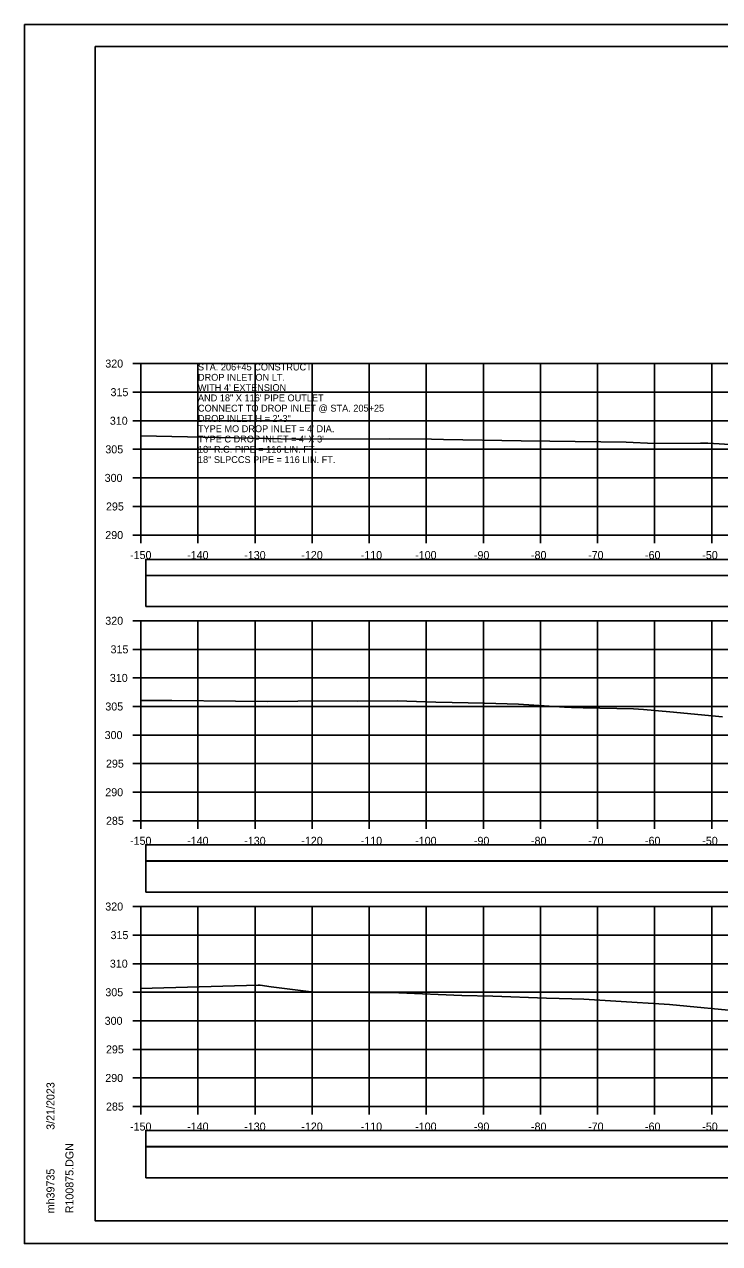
# Model space of a CAD drawing. Extents: x 1368122 to 1710785, y 373130 to 557566.
# Drawn here: x 1369851.8 to 1369973.6, y 374197 to 374410.4 of the extents above; entities that cross this region are included whole.
import ezdxf

# ---------------------------------------------------------------- set-up
doc = ezdxf.new("R2010")
doc.units = 0
for name, color, linetype in [('R_Axis', 7, 'Continuous'), ('R_Axis Annot', 7, 'Continuous'), ('R_Border', 7, 'Continuous'), ('R_Exist Surface', 7, 'Continuous'), ('R_Grid', 7, 'Continuous'), ('R_No Plot', 7, 'Continuous'), ('R_Water Annot', 7, 'Continuous')]:
    doc.layers.add(name, color=color, linetype=linetype)

msp = doc.modelspace()

# ---------------------------------------------------------------- linework, layer by layer
for points in [[(1369873.09, 374313.94), (1370171.39, 374313.94), (1370171.39, 374316.75), (1369873.09, 374316.75)], [(1369873.09, 374308.52), (1370171.39, 374308.52), (1370171.39, 374313.94), (1369873.09, 374313.94)], [(1369873.09, 374263.99), (1370171.39, 374263.99), (1370171.39, 374266.81), (1369873.09, 374266.81)], [(1369873.09, 374258.52), (1370171.39, 374258.52), (1370171.39, 374263.94), (1369873.09, 374263.94)], [(1369873.09, 374213.99), (1370171.39, 374213.99), (1370171.39, 374216.81), (1369873.09, 374216.81)], [(1369873.09, 374208.52), (1370171.39, 374208.52), (1370171.39, 374213.94), (1369873.09, 374213.94)]]:
    msp.add_lwpolyline(points, close=True)
at = {"layer": 'R_Axis'}
for p, q in [((1369870.84, 374351), (1369872.24, 374351)), ((1369872.24, 374321), (1369872.24, 374351)), ((1369870.84, 374346), (1369872.24, 374346)), ((1369870.84, 374341), (1369872.24, 374341)), ((1369870.84, 374336), (1369872.24, 374336)), ((1369870.84, 374331), (1369872.24, 374331)), ((1369870.84, 374326), (1369872.24, 374326)), ((1369870.84, 374321), (1369872.24, 374321)), ((1369872.24, 374321), (1370172.24, 374321)), ((1369872.24, 374319.6), (1369872.24, 374321)), ((1369882.24, 374319.6), (1369882.24, 374321)), ((1369892.24, 374319.6), (1369892.24, 374321)), ((1369902.24, 374319.6), (1369902.24, 374321)), ((1369912.24, 374319.6), (1369912.24, 374321)), ((1369922.24, 374319.6), (1369922.24, 374321)), ((1369932.24, 374319.6), (1369932.24, 374321)), ((1369942.24, 374319.6), (1369942.24, 374321)), ((1369952.24, 374319.6), (1369952.24, 374321)), ((1369962.24, 374319.6), (1369962.24, 374321)), ((1369972.24, 374319.6), (1369972.24, 374321)), ((1369870.84, 374306), (1369872.24, 374306)), ((1369872.24, 374271), (1369872.24, 374306)), ((1369870.84, 374301), (1369872.24, 374301)), ((1369870.84, 374296), (1369872.24, 374296)), ((1369870.84, 374291), (1369872.24, 374291)), ((1369870.84, 374286), (1369872.24, 374286)), ((1369870.84, 374281), (1369872.24, 374281)), ((1369870.84, 374276), (1369872.24, 374276)), ((1369870.84, 374271), (1369872.24, 374271)), ((1369872.24, 374271), (1370172.24, 374271)), ((1369872.24, 374269.6), (1369872.24, 374271)), ((1369882.24, 374269.6), (1369882.24, 374271)), ((1369892.24, 374269.6), (1369892.24, 374271)), ((1369902.24, 374269.6), (1369902.24, 374271)), ((1369912.24, 374269.6), (1369912.24, 374271)), ((1369922.24, 374269.6), (1369922.24, 374271)), ((1369932.24, 374269.6), (1369932.24, 374271)), ((1369942.24, 374269.6), (1369942.24, 374271)), ((1369952.24, 374269.6), (1369952.24, 374271)), ((1369962.24, 374269.6), (1369962.24, 374271)), ((1369972.24, 374269.6), (1369972.24, 374271)), ((1369870.84, 374256), (1369872.24, 374256)), ((1369872.24, 374221), (1369872.24, 374256)), ((1369870.84, 374251), (1369872.24, 374251)), ((1369870.84, 374246), (1369872.24, 374246)), ((1369870.84, 374241), (1369872.24, 374241)), ((1369870.84, 374236), (1369872.24, 374236)), ((1369870.84, 374231), (1369872.24, 374231)), ((1369870.84, 374226), (1369872.24, 374226)), ((1369870.84, 374221), (1369872.24, 374221)), ((1369872.24, 374221), (1370172.24, 374221)), ((1369872.24, 374219.6), (1369872.24, 374221)), ((1369882.24, 374219.6), (1369882.24, 374221)), ((1369892.24, 374219.6), (1369892.24, 374221)), ((1369902.24, 374219.6), (1369902.24, 374221)), ((1369912.24, 374219.6), (1369912.24, 374221)), ((1369922.24, 374219.6), (1369922.24, 374221)), ((1369932.24, 374219.6), (1369932.24, 374221)), ((1369942.24, 374219.6), (1369942.24, 374221)), ((1369952.24, 374219.6), (1369952.24, 374221)), ((1369962.24, 374219.6), (1369962.24, 374221)), ((1369972.24, 374219.6), (1369972.24, 374221))]:
    msp.add_line(p, q, dxfattribs=at)
at = {"layer": 'R_Border'}
for p, q in [((1369864.24, 374406.46), (1370180.42, 374406.46)), ((1369864.24, 374201), (1369864.24, 374406.46)), ((1369864.24, 374201), (1369864.24, 374201)), ((1370180.42, 374201), (1369864.24, 374201))]:
    msp.add_line(p, q, dxfattribs=at)
at = {"layer": 'R_Exist Surface'}
for points in [[(1369872.24, 374338.36), (1369899.5, 374337.77), (1369899.92, 374337.76), (1369900.1, 374337.76), (1369900.45, 374337.76), (1369915.81, 374337.83), (1369923.14, 374337.76), (1369925.28, 374337.73), (1369938.84, 374337.51), (1369943.87, 374337.45), (1369957.22, 374337.23), (1369962.23, 374337.01), (1369970.28, 374337.09), (1369970.85, 374337.1), (1369971.09, 374337.1), (1369971.58, 374337.06), (1369976.46, 374336.8)], [(1369872.24, 374292.05), (1369877.69, 374292.05), (1369888.84, 374291.93), (1369894.38, 374291.86), (1369899.72, 374291.93), (1369902.23, 374291.98), (1369910.18, 374291.93), (1369917.16, 374291.98), (1369923.9, 374291.73), (1369932.45, 374291.56), (1369938.41, 374291.43), (1369946.47, 374290.9), (1369947.11, 374290.87), (1369947.7, 374290.85), (1369949.71, 374290.78), (1369958.52, 374290.57), (1369960.26, 374290.48), (1369964.91, 374290.05), (1369974.11, 374289.22)], [(1369872.24, 374241.65), (1369874.24, 374241.71), (1369892.77, 374242.25), (1369893.12, 374242.21), (1369895.09, 374241.96), (1369901.14, 374241.19), (1369902.1, 374241.08), (1369917.42, 374240.88), (1369928.44, 374240.46), (1369933.9, 374240.33), (1369943.31, 374239.99), (1369947.74, 374239.85), (1369949.81, 374239.78), (1369955.42, 374239.42), (1369964.85, 374238.87), (1369967.85, 374238.57), (1369975.19, 374237.89)]]:
    msp.add_lwpolyline(points, dxfattribs=at)
at = {"layer": 'R_Grid'}
for p, q in [((1369872.24, 374351), (1370172.24, 374351)), ((1369872.24, 374321), (1369872.24, 374351)), ((1369882.24, 374321), (1369882.24, 374351)), ((1369892.24, 374321), (1369892.24, 374351)), ((1369902.24, 374321), (1369902.24, 374351)), ((1369912.24, 374321), (1369912.24, 374351)), ((1369922.24, 374321), (1369922.24, 374351)), ((1369932.24, 374321), (1369932.24, 374351)), ((1369942.24, 374321), (1369942.24, 374351)), ((1369952.24, 374321), (1369952.24, 374351)), ((1369962.24, 374321), (1369962.24, 374351)), ((1369972.24, 374321), (1369972.24, 374351)), ((1369872.24, 374346), (1370172.24, 374346)), ((1369872.24, 374341), (1370172.24, 374341)), ((1369872.24, 374336), (1370172.24, 374336)), ((1369872.24, 374331), (1370172.24, 374331)), ((1369872.24, 374326), (1370172.24, 374326)), ((1369872.24, 374321), (1370172.24, 374321)), ((1369872.24, 374306), (1370172.24, 374306)), ((1369872.24, 374271), (1369872.24, 374306)), ((1369882.24, 374271), (1369882.24, 374306)), ((1369892.24, 374271), (1369892.24, 374306)), ((1369902.24, 374271), (1369902.24, 374306)), ((1369912.24, 374271), (1369912.24, 374306)), ((1369922.24, 374271), (1369922.24, 374306)), ((1369932.24, 374271), (1369932.24, 374306)), ((1369942.24, 374271), (1369942.24, 374306)), ((1369952.24, 374271), (1369952.24, 374306)), ((1369962.24, 374271), (1369962.24, 374306)), ((1369972.24, 374271), (1369972.24, 374306)), ((1369872.24, 374301), (1370172.24, 374301)), ((1369872.24, 374296), (1370172.24, 374296)), ((1369872.24, 374291), (1370172.24, 374291)), ((1369872.24, 374286), (1370172.24, 374286)), ((1369872.24, 374281), (1370172.24, 374281)), ((1369872.24, 374276), (1370172.24, 374276)), ((1369872.24, 374271), (1370172.24, 374271)), ((1369872.24, 374256), (1370172.24, 374256)), ((1369872.24, 374221), (1369872.24, 374256)), ((1369882.24, 374221), (1369882.24, 374256)), ((1369892.24, 374221), (1369892.24, 374256)), ((1369902.24, 374221), (1369902.24, 374256)), ((1369912.24, 374221), (1369912.24, 374256)), ((1369922.24, 374221), (1369922.24, 374256)), ((1369932.24, 374221), (1369932.24, 374256)), ((1369942.24, 374221), (1369942.24, 374256)), ((1369952.24, 374221), (1369952.24, 374256)), ((1369962.24, 374221), (1369962.24, 374256)), ((1369972.24, 374221), (1369972.24, 374256)), ((1369872.24, 374251), (1370172.24, 374251)), ((1369872.24, 374246), (1370172.24, 374246)), ((1369872.24, 374241), (1370172.24, 374241)), ((1369872.24, 374236), (1370172.24, 374236)), ((1369872.24, 374231), (1370172.24, 374231)), ((1369872.24, 374226), (1370172.24, 374226)), ((1369872.24, 374221), (1370172.24, 374221))]:
    msp.add_line(p, q, dxfattribs=at)
at = {"layer": 'R_No Plot'}
for p, q in [((1369851.84, 374410.35), (1370185.17, 374410.35)), ((1369851.84, 374197.02), (1370185.17, 374197.02))]:
    msp.add_line(p, q, dxfattribs=at)
for points in [[(1369851.83, 374410.35), (1370185.17, 374410.35), (1370185.17, 374197.02), (1369851.83, 374197.02)], [(1370098.16, 374406.46), (1370117.78, 374406.46), (1370117.78, 374396.58), (1370133.89, 374396.58), (1370157.09, 374396.58), (1370157.21, 374368.42), (1370180.42, 374368.42), (1370180.42, 374201), (1369864.24, 374201), (1369864.24, 374406.46)]]:
    msp.add_lwpolyline(points, close=True, dxfattribs=at)

# ---------------------------------------------------------------- texts
at = {"layer": 'R_Axis Annot'}
for s, p in [('320', (1369866.01, 374350.3)), ('315', (1369866.93, 374345.3)), ('310', (1369866.81, 374340.3)), ('305', (1369866.02, 374335.3)), ('300', (1369865.9, 374330.3)), ('295', (1369866.13, 374325.3)), ('290', (1369866.01, 374320.3)), ('-150', (1369870.35, 374316.8)), ('-140', (1369880.35, 374316.8)), ('-130', (1369890.35, 374316.8)), ('-120', (1369900.35, 374316.8)), ('-110', (1369910.75, 374316.8)), ('-100', (1369920.29, 374316.8)), ('-90', (1369930.58, 374316.8)), ('-80', (1369940.58, 374316.8)), ('-70', (1369950.58, 374316.8)), ('-60', (1369960.55, 374316.8)), ('-50', (1369970.58, 374316.8)), ('320', (1369866.01, 374305.3)), ('315', (1369866.93, 374300.3)), ('310', (1369866.81, 374295.3)), ('305', (1369866.02, 374290.3)), ('300', (1369865.9, 374285.3)), ('295', (1369866.13, 374280.3)), ('290', (1369866.01, 374275.3)), ('285', (1369866.13, 374270.3)), ('-150', (1369870.35, 374266.8)), ('-140', (1369880.35, 374266.8)), ('-130', (1369890.35, 374266.8)), ('-120', (1369900.35, 374266.8)), ('-110', (1369910.75, 374266.8)), ('-100', (1369920.29, 374266.8)), ('-90', (1369930.58, 374266.8)), ('-80', (1369940.58, 374266.8)), ('-70', (1369950.58, 374266.8)), ('-60', (1369960.55, 374266.8)), ('-50', (1369970.58, 374266.8)), ('320', (1369866.01, 374255.3)), ('315', (1369866.93, 374250.3)), ('310', (1369866.81, 374245.3)), ('305', (1369866.02, 374240.3)), ('300', (1369865.9, 374235.3)), ('295', (1369866.13, 374230.3)), ('290', (1369866.01, 374225.3)), ('285', (1369866.13, 374220.3)), ('-150', (1369870.35, 374216.8)), ('-140', (1369880.35, 374216.8)), ('-130', (1369890.35, 374216.8)), ('-120', (1369900.35, 374216.8)), ('-110', (1369910.75, 374216.8)), ('-100', (1369920.29, 374216.8)), ('-90', (1369930.58, 374216.8)), ('-80', (1369940.58, 374216.8)), ('-70', (1369950.58, 374216.8)), ('-60', (1369960.55, 374216.8)), ('-50', (1369970.58, 374216.8))]:
    msp.add_text(s, height=1.4, dxfattribs=at).set_placement(p)
at = {"layer": 'R_Border'}
for s, p in [('3/21/2023', (1369857.11, 374216.93)), ('R100875.DGN', (1369860.43, 374202.32)), ('mh39735', (1369857.11, 374202.32))]:
    msp.add_text(s, height=1.4, rotation=90, dxfattribs=at).set_placement(p)
at = {"layer": 'R_Water Annot'}
for s, p in [('STA. 206+45 CONSTRUCT', (1369882.24, 374349.8)), ('DROP INLET ON LT.', (1369882.24, 374348)), ("WITH 4' EXTENSION", (1369882.24, 374346.2)), ('AND 18" X 116\' PIPE OUTLET', (1369882.24, 374344.4)), ('CONNECT TO DROP INLET @ STA. 205+25', (1369882.24, 374342.6)), ('DROP INLET H = 2\'-3"', (1369882.24, 374340.8)), ("TYPE MO DROP INLET = 4' DIA.", (1369882.24, 374339)), ("TYPE C DROP INLET = 4' X 3'", (1369882.24, 374337.2)), ('18" R.C. PIPE = 116 LIN. FT.', (1369882.24, 374335.4)), ('18" SLPCCS PIPE = 116 LIN. FT.', (1369882.24, 374333.6))]:
    msp.add_text(s, height=1.2, dxfattribs=at).set_placement(p)

doc.saveas('drawing.dxf')
